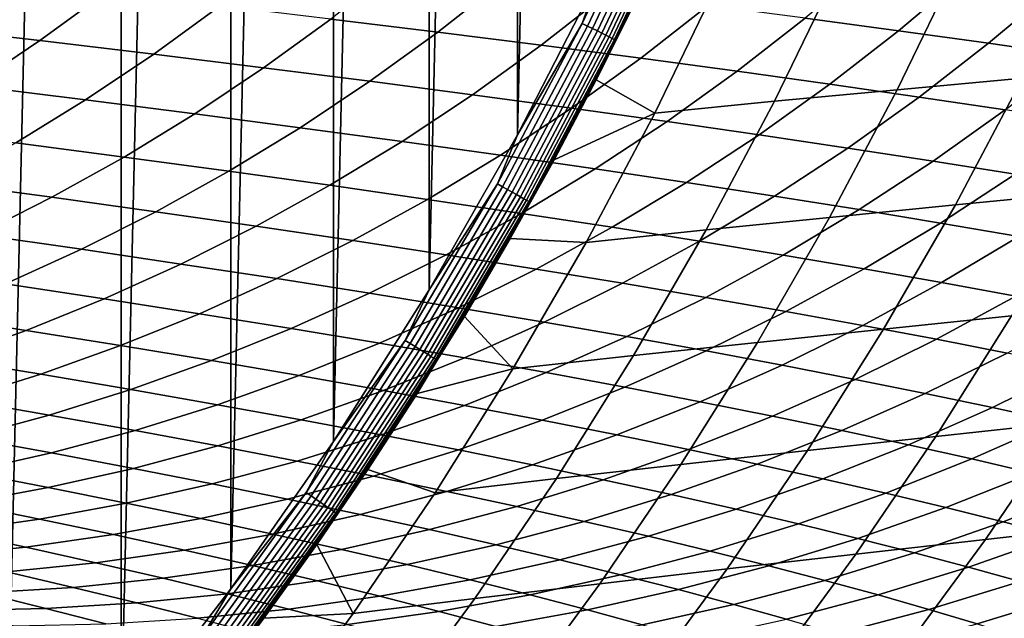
# Model space of a CAD drawing. Header units: metres. Extents: x -240 to 45, y -77 to 27.
# Tile 1026 of 1056: x 20.72 to 27.34, y -15.77 to -11.75. Entities that reach past the tile are written whole.
import ezdxf

# ---------------------------------------------------------------- set-up
doc = ezdxf.new("R2010")
doc.units = ezdxf.units.M
doc.layers.add('solid_102011X2', color=7, linetype='CONTINUOUS')

msp = doc.modelspace()

# ---------------------------------------------------------------- linework, layer by layer
at = {"layer": 'solid_102011X2'}
for points in [[(20.620756, 17.465931), (21.401747, 16.53618), (20.621334, -17.465282)], [(21.401747, 16.53618), (21.402327, -16.535473), (20.621334, -17.465282)], [(21.401747, 16.53618), (22.138073, 15.574888), (21.402327, -16.535473)], [(22.138073, 15.574888), (22.138628, -15.574142), (21.402327, -16.535473)], [(22.138073, 15.574888), (22.828348, 14.584322), (22.138628, -15.574142)], [(22.828348, 14.584322), (22.828876, -14.583531), (22.138628, -15.574142)], [(22.828348, 14.584322), (23.471294, 13.566685), (22.828876, -14.583531)], [(23.471294, 13.566685), (23.471817, -13.565813), (22.828876, -14.583531)], [(23.471294, 13.566685), (24.066109, 12.523944), (23.471817, -13.565813)], [(24.066109, 12.523944), (24.066639, -12.522955), (23.471817, -13.565813)], [(24.066109, 12.523944), (24.612154, 11.457838), (24.066639, -12.522955)], [(24.612154, 11.457838), (24.61269, -11.456711), (24.066639, -12.522955)], [(24.501062, -11.774413, 0.002684), (24.61269, -11.456711), (25.021227, -10.670626, 0.002684)], [(24.501062, -11.774413, 0.002684), (25.021227, -10.670626, 0.002684), (25.057573, -10.686752, 0.010808), (24.536631, -11.792187, 0.010808)], [(24.536631, -11.792187, 0.010808), (25.057573, -10.686752, 0.010808), (25.092583, -10.702286, 0.024224), (24.570894, -11.809307, 0.024224)], [(24.570894, -11.809307, 0.024224), (25.092583, -10.702286, 0.024224), (25.125618, -10.716944, 0.042687), (24.603226, -11.825462, 0.042687)], [(24.603226, -11.825462, 0.042687), (25.125618, -10.716944, 0.042687), (25.156073, -10.730456, 0.065859), (24.63303, -11.840355, 0.065859)], [(24.63303, -11.840355, 0.065859), (25.156073, -10.730456, 0.065859), (25.183392, -10.742577, 0.093315), (24.659765, -11.853714, 0.093315)], [(24.659765, -11.853714, 0.093315), (25.183392, -10.742577, 0.093315), (25.207071, -10.753083, 0.124553), (24.68294, -11.865294, 0.124553)], [(24.68294, -11.865294, 0.124553), (25.207071, -10.753083, 0.124553), (25.226681, -10.761784, 0.159003), (24.702131, -11.874883, 0.159003)], [(24.702131, -11.874883, 0.159003), (25.226681, -10.761784, 0.159003), (25.241861, -10.768519, 0.196032), (24.716988, -11.882306, 0.196032)], [(24.716988, -11.882306, 0.196032), (25.241861, -10.768519, 0.196032), (25.252335, -10.773166, 0.234964), (24.727238, -11.887428, 0.234964)], [(24.727238, -11.887428, 0.234964), (25.252335, -10.773166, 0.234964), (24.865822, -11.612719, 0.252374)], [(27.880899, -11.272707, 15.46327), (27.460197, -12.141676, 15.563342), (26.618252, -12.219806, 11.374092), (27.041761, -11.345237, 11.273956)], [(27.041761, -11.345237, 11.273956), (26.618252, -12.219806, 11.374092), (25.792566, -12.298138, 7.211816), (26.219011, -11.417947, 7.112144)], [(26.442186, -11.365185, 284.669647), (25.998966, -11.739674, 284.545502), (26.626722, -11.82397, 282.473877), (27.074312, -11.446793, 282.594147)], [(23.24966, -11.398996, 292.778931), (22.811329, -11.745014, 292.634735), (23.53039, -11.833287, 290.588928), (23.973583, -11.48467, 290.729095)], [(26.219011, -11.417947, 7.112144), (25.792566, -12.298138, 7.211816), (24.988361, -12.376671, 3.076061), (25.417868, -11.490833, 2.977393)], [(27.074312, -11.446793, 282.594147), (26.626722, -11.82397, 282.473877), (27.231508, -11.907897, 280.397552), (27.683386, -11.528043, 280.513916)], [(20.502367, -11.478266, 298.734467), (20.066837, -11.798689, 298.573822), (20.856924, -11.890407, 296.551208), (21.297741, -11.567492, 296.707764)], [(23.973583, -11.48467, 290.729095), (23.53039, -11.833287, 290.588928), (24.224859, -11.921221, 288.537231), (24.672825, -11.570013, 288.673401)], [(24.501062, -11.774413, 0.002684), (24.066639, -12.522955), (24.61269, -11.456711)], [(25.417868, -11.490833, 2.977393), (24.988361, -12.376671, 3.076061), (24.595448, -12.154309, 0.253055), (24.865822, -11.612719, 0.252374)], [(21.297741, -11.567492, 296.707764), (20.856924, -11.890407, 296.551208), (21.621246, -11.981809, 294.521973), (22.067253, -11.656412, 294.674438)], [(24.672825, -11.570013, 288.673401), (24.224859, -11.921221, 288.537231), (24.895161, -12.008805, 286.47998), (25.347809, -11.655018, 286.612091)], [(27.683386, -11.528043, 280.513916), (27.231508, -11.907897, 280.397552), (27.813751, -11.991445, 278.316803), (28.269833, -11.608926, 278.42926)], [(24.727238, -11.887428, 0.234964), (24.865822, -11.612719, 0.252374), (24.595448, -12.154309, 0.253055)], [(22.067253, -11.656412, 294.674438), (21.621246, -11.981809, 294.521973), (22.360226, -12.072884, 292.486359), (22.811329, -11.745014, 292.634735)], [(25.347809, -11.655018, 286.612091), (24.895161, -12.008805, 286.47998), (25.541719, -12.09603, 284.417419), (25.998966, -11.739674, 284.545502)], [(22.811329, -11.745014, 292.634735), (22.360226, -12.072884, 292.486359), (23.074282, -12.16362, 290.444672), (23.53039, -11.833287, 290.588928)], [(23.930872, -12.853152, 0.002684), (24.066639, -12.522955), (24.501062, -11.774413, 0.002684)], [(23.930872, -12.853152, 0.002684), (24.501062, -11.774413, 0.002684), (24.536631, -11.792187, 0.010808), (23.965593, -12.872531, 0.010808)], [(25.998966, -11.739674, 284.545502), (25.541719, -12.09603, 284.417419), (26.164968, -12.182885, 282.349823), (26.626722, -11.82397, 282.473877)], [(20.066837, -11.798689, 298.573822), (19.619656, -12.100897, 298.408875), (20.404316, -12.194963, 296.390442), (20.856924, -11.890407, 296.551208)], [(23.53039, -11.833287, 290.588928), (23.074282, -12.16362, 290.444672), (23.76384, -12.254008, 288.397125), (24.224859, -11.921221, 288.537231)], [(23.965593, -12.872531, 0.010808), (24.536631, -11.792187, 0.010808), (24.570894, -11.809307, 0.024224), (23.999041, -12.891197, 0.024224)], [(23.999041, -12.891197, 0.024224), (24.570894, -11.809307, 0.024224), (24.603226, -11.825462, 0.042687), (24.0306, -12.908811, 0.042687)], [(24.0306, -12.908811, 0.042687), (24.603226, -11.825462, 0.042687), (24.63303, -11.840355, 0.065859), (24.059694, -12.925048, 0.065859)], [(24.059694, -12.925048, 0.065859), (24.63303, -11.840355, 0.065859), (24.659765, -11.853714, 0.093315), (24.085791, -12.939612, 0.093315)], [(26.626722, -11.82397, 282.473877), (26.164968, -12.182885, 282.349823), (26.765331, -12.26936, 280.277527), (27.231508, -11.907897, 280.397552)], [(20.856924, -11.890407, 296.551208), (20.404316, -12.194963, 296.390442), (21.163309, -12.288706, 294.365417), (21.621246, -11.981809, 294.521973)], [(24.085791, -12.939612, 0.093315), (24.659765, -11.853714, 0.093315), (24.68294, -11.865294, 0.124553), (24.108414, -12.952238, 0.124553)], [(24.108414, -12.952238, 0.124553), (24.68294, -11.865294, 0.124553), (24.702131, -11.874883, 0.159003), (24.127148, -12.962693, 0.159003)], [(24.127148, -12.962693, 0.159003), (24.702131, -11.874883, 0.159003), (24.716988, -11.882306, 0.196032), (24.141649, -12.970787, 0.196032)], [(24.141649, -12.970787, 0.196032), (24.716988, -11.882306, 0.196032), (24.727238, -11.887428, 0.234964), (24.151653, -12.976371, 0.234964)], [(24.151653, -12.976371, 0.234964), (24.727238, -11.887428, 0.234964), (24.31274, -12.690196, 0.25375)], [(24.727238, -11.887428, 0.234964), (24.595448, -12.154309, 0.253055), (24.31274, -12.690196, 0.25375)], [(27.231508, -11.907897, 280.397552), (26.765331, -12.26936, 280.277527), (27.343241, -12.355442, 278.200806), (27.813751, -11.991445, 278.316803)], [(24.224859, -11.921221, 288.537231), (23.76384, -12.254008, 288.397125), (24.429319, -12.344038, 286.344025), (24.895161, -12.008805, 286.47998)], [(21.621246, -11.981809, 294.521973), (21.163309, -12.288706, 294.365417), (21.897053, -12.382113, 292.334045), (22.360226, -12.072884, 292.486359)], [(24.895161, -12.008805, 286.47998), (24.429319, -12.344038, 286.344025), (25.07115, -12.433697, 284.285614), (25.541719, -12.09603, 284.417419)], [(22.360226, -12.072884, 292.486359), (21.897053, -12.382113, 292.334045), (22.605972, -12.475174, 290.29657), (23.074282, -12.16362, 290.444672)], [(25.541719, -12.09603, 284.417419), (25.07115, -12.433697, 284.285614), (25.689758, -12.522976, 282.222168), (26.164968, -12.182885, 282.349823)], [(28.313074, -12.063754, 19.780106), (27.864431, -12.910691, 19.886885), (27.008692, -12.994091, 15.670742), (27.460197, -12.141676, 15.563342)], [(23.074282, -12.16362, 290.444672), (22.605972, -12.475174, 290.29657), (23.290485, -12.567877, 288.253296), (23.76384, -12.254008, 288.397125)], [(24.988361, -12.376671, 3.076061), (24.31274, -12.690196, 0.25375), (24.595448, -12.154309, 0.253055)], [(27.460197, -12.141676, 15.563342), (27.008692, -12.994091, 15.670742), (26.163744, -13.077721, 11.481558), (26.618252, -12.219806, 11.374092)], [(20.404316, -12.194963, 296.390442), (19.940615, -12.480684, 296.225739), (20.694145, -12.576623, 294.205017), (21.163309, -12.288706, 294.365417)], [(26.618252, -12.219806, 11.374092), (26.163744, -13.077721, 11.481558), (25.334919, -13.161577, 7.31878), (25.792566, -12.298138, 7.211816)], [(26.164968, -12.182885, 282.349823), (25.689758, -12.522976, 282.222168), (26.285572, -12.611863, 280.154022), (26.765331, -12.26936, 280.277527)], [(21.163309, -12.288706, 294.365417), (20.694145, -12.576623, 294.205017), (21.422529, -12.672218, 292.177948), (21.897053, -12.382113, 292.334045)], [(23.76384, -12.254008, 288.397125), (23.290485, -12.567877, 288.253296), (23.951017, -12.660212, 286.204437), (24.429319, -12.344038, 286.344025)], [(25.792566, -12.298138, 7.211816), (25.334919, -13.161577, 7.31878), (24.527435, -13.245659, 3.181947), (24.988361, -12.376671, 3.076061)], [(26.765331, -12.26936, 280.277527), (26.285572, -12.611863, 280.154022), (26.859018, -12.700349, 278.081421), (27.343241, -12.355442, 278.200806)], [(24.429319, -12.344038, 286.344025), (23.951017, -12.660212, 286.204437), (24.587994, -12.752167, 284.150269), (25.07115, -12.433697, 284.285614)], [(27.343241, -12.355442, 278.200806), (26.859018, -12.700349, 278.081421), (27.410522, -12.788421, 276.004669), (27.89912, -12.441123, 276.119934)], [(21.897053, -12.382113, 292.334045), (21.422529, -12.672218, 292.177948), (22.126183, -12.767459, 290.144836), (22.605972, -12.475174, 290.29657)], [(24.988361, -12.376671, 3.076061), (24.527435, -13.245659, 3.181947), (24.017792, -13.220136, 0.254463), (24.31274, -12.690196, 0.25375)], [(25.07115, -12.433697, 284.285614), (24.587994, -12.752167, 284.150269), (25.201838, -12.843732, 282.091125), (25.689758, -12.522976, 282.222168)], [(22.605972, -12.475174, 290.29657), (22.126183, -12.767459, 290.144836), (22.805531, -12.862333, 288.105896), (23.290485, -12.567877, 288.253296)], [(23.290485, -12.567877, 288.253296), (22.805531, -12.862333, 288.105896), (23.460993, -12.956831, 286.061401), (23.951017, -12.660212, 286.204437)], [(23.930872, -12.853152, 0.002684), (23.471817, -13.565813), (24.066639, -12.522955)], [(25.689758, -12.522976, 282.222168), (25.201838, -12.843732, 282.091125), (25.792978, -12.934896, 280.027222), (26.285572, -12.611863, 280.154022)], [(20.694145, -12.576623, 294.205017), (20.214476, -12.845108, 294.041046), (20.937378, -12.942743, 292.018402), (21.422529, -12.672218, 292.177948)], [(26.285572, -12.611863, 280.154022), (25.792978, -12.934896, 280.027222), (26.361843, -13.025646, 277.958862), (26.859018, -12.700349, 278.081421)], [(21.422529, -12.672218, 292.177948), (20.937378, -12.942743, 292.018402), (21.635651, -13.040016, 289.989716), (22.126183, -12.767459, 290.144836)], [(23.951017, -12.660212, 286.204437), (23.460993, -12.956831, 286.061401), (24.092993, -13.050941, 284.011627), (24.587994, -12.752167, 284.150269)], [(24.151653, -12.976371, 0.234964), (24.31274, -12.690196, 0.25375), (24.017792, -13.220136, 0.254463)], [(26.859018, -12.700349, 278.081421), (26.361843, -13.025646, 277.958862), (26.908855, -13.115974, 275.886322), (27.410522, -12.788421, 276.004669)], [(22.126183, -12.767459, 290.144836), (21.635651, -13.040016, 289.989716), (22.309715, -13.136916, 287.955231), (22.805531, -12.862333, 288.105896)], [(24.587994, -12.752167, 284.150269), (24.092993, -13.050941, 284.011627), (24.701958, -13.14465, 281.956848), (25.201838, -12.843732, 282.091125)], [(27.410522, -12.788421, 276.004669), (26.908855, -13.115974, 275.886322), (27.434443, -13.205868, 273.809906), (27.940514, -12.87607, 273.924011)], [(20.214476, -12.845108, 294.041046), (19.725046, -13.09376, 293.873718), (20.442354, -13.193285, 291.855621), (20.937378, -12.942743, 292.018402)], [(22.805531, -12.862333, 288.105896), (22.309715, -13.136916, 287.955231), (22.959993, -13.233431, 285.915192), (23.460993, -12.956831, 286.061401)], [(23.312016, -13.904617, 0.002684), (23.471817, -13.565813), (23.930872, -12.853152, 0.002684)], [(23.312016, -13.904617, 0.002684), (23.930872, -12.853152, 0.002684), (23.965593, -12.872531, 0.010808), (23.345818, -13.925557, 0.010808)], [(23.345818, -13.925557, 0.010808), (23.965593, -12.872531, 0.010808), (23.999041, -12.891197, 0.024224), (23.378376, -13.945727, 0.024224)], [(23.378376, -13.945727, 0.024224), (23.999041, -12.891197, 0.024224), (24.0306, -12.908811, 0.042687), (23.4091, -13.964761, 0.042687)], [(25.201838, -12.843732, 282.091125), (24.701958, -13.14465, 281.956848), (25.288313, -13.237948, 279.897308), (25.792978, -12.934896, 280.027222)], [(20.937378, -12.942743, 292.018402), (20.442354, -13.193285, 291.855621), (21.135136, -13.292441, 289.831451), (21.635651, -13.040016, 289.989716)], [(23.460993, -12.956831, 286.061401), (22.959993, -13.233431, 285.915192), (23.586908, -13.329548, 283.869873), (24.092993, -13.050941, 284.011627)], [(23.4091, -13.964761, 0.042687), (24.0306, -12.908811, 0.042687), (24.059694, -12.925048, 0.065859), (23.437422, -13.982306, 0.065859)], [(23.437422, -13.982306, 0.065859), (24.059694, -12.925048, 0.065859), (24.085791, -12.939612, 0.093315), (23.462828, -13.998046, 0.093315)], [(23.462828, -13.998046, 0.093315), (24.085791, -12.939612, 0.093315), (24.108414, -12.952238, 0.124553), (23.48485, -14.011689, 0.124553)], [(23.48485, -14.011689, 0.124553), (24.108414, -12.952238, 0.124553), (24.127148, -12.962693, 0.159003), (23.503088, -14.022986, 0.159003)], [(23.503088, -14.022986, 0.159003), (24.127148, -12.962693, 0.159003), (24.141649, -12.970787, 0.196032), (23.517206, -14.031733, 0.196032)], [(25.792978, -12.934896, 280.027222), (25.288313, -13.237948, 279.897308), (25.852482, -13.330826, 277.833282), (26.361843, -13.025646, 277.958862)], [(27.864431, -12.910691, 19.886885), (27.385738, -13.739985, 20.000814), (26.526951, -13.828751, 15.785335), (27.008692, -12.994091, 15.670742)], [(23.517206, -14.031733, 0.196032), (24.141649, -12.970787, 0.196032), (24.151653, -12.976371, 0.234964), (23.526945, -14.037766, 0.234964)], [(23.526945, -14.037766, 0.234964), (24.151653, -12.976371, 0.234964), (23.710682, -13.743896, 0.255217)], [(24.151653, -12.976371, 0.234964), (24.017792, -13.220136, 0.254463), (23.710682, -13.743896, 0.255217)], [(27.008692, -12.994091, 15.670742), (26.526951, -13.828751, 15.785335), (25.678804, -13.917768, 11.596218), (26.163744, -13.077721, 11.481558)], [(26.361843, -13.025646, 277.958862), (25.852482, -13.330826, 277.833282), (26.394892, -13.423268, 275.765076), (26.908855, -13.115974, 275.886322)], [(21.635651, -13.040016, 289.989716), (21.135136, -13.292441, 289.831451), (21.803812, -13.391216, 287.801514), (22.309715, -13.136916, 287.955231)], [(24.092993, -13.050941, 284.011627), (23.586908, -13.329548, 283.869873), (24.190884, -13.425258, 281.81955), (24.701958, -13.14465, 281.956848)], [(26.163744, -13.077721, 11.481558), (25.678804, -13.917768, 11.596218), (24.84663, -14.007039, 7.432906), (25.334919, -13.161577, 7.31878)], [(22.309715, -13.136916, 287.955231), (21.803812, -13.391216, 287.801514), (22.448801, -13.489598, 285.766022), (22.959993, -13.233431, 285.915192)], [(25.334919, -13.161577, 7.31878), (24.84663, -14.007039, 7.432906), (24.035652, -14.096562, 3.294923), (24.527435, -13.245659, 3.181947)], [(24.701958, -13.14465, 281.956848), (24.190884, -13.425258, 281.81955), (24.772345, -13.520548, 279.764465), (25.288313, -13.237948, 279.897308)], [(26.908855, -13.115974, 275.886322), (26.394892, -13.423268, 275.765076), (26.915966, -13.515267, 273.692963), (27.434443, -13.205868, 273.809906)], [(20.442354, -13.193285, 291.855621), (19.938221, -13.423447, 291.689819), (20.62541, -13.524333, 289.670288), (21.135136, -13.292441, 289.831451)], [(22.959993, -13.233431, 285.915192), (22.448801, -13.489598, 285.766022), (23.070526, -13.587576, 283.725281), (23.586908, -13.329548, 283.869873)], [(24.035652, -14.096562, 3.294923), (23.710682, -13.743896, 0.255217), (24.017792, -13.220136, 0.254463), (24.527435, -13.245659, 3.181947)], [(27.434443, -13.205868, 273.809906), (26.915966, -13.515267, 273.692963), (27.416132, -13.606811, 271.617188), (27.93903, -13.295316, 271.729858)], [(21.135136, -13.292441, 289.831451), (20.62541, -13.524333, 289.670288), (21.288599, -13.62483, 287.644958), (21.803812, -13.391216, 287.801514)], [(25.288313, -13.237948, 279.897308), (24.772345, -13.520548, 279.764465), (25.331715, -13.615406, 277.704895), (25.852482, -13.330826, 277.833282)], [(23.586908, -13.329548, 283.869873), (23.070526, -13.587576, 283.725281), (23.669413, -13.685138, 281.679474), (24.190884, -13.425258, 281.81955)], [(25.852482, -13.330826, 277.833282), (25.331715, -13.615406, 277.704895), (25.869419, -13.709823, 275.641144), (26.394892, -13.423268, 275.765076)], [(21.803812, -13.391216, 287.801514), (21.288599, -13.62483, 287.644958), (21.928202, -13.724928, 285.614136), (22.448801, -13.489598, 285.766022)], [(24.190884, -13.425258, 281.81955), (23.669413, -13.685138, 281.679474), (24.24588, -13.782271, 279.628967), (24.772345, -13.520548, 279.764465)], [(26.394892, -13.423268, 275.765076), (25.869419, -13.709823, 275.641144), (26.385881, -13.803784, 273.573425), (26.915966, -13.515267, 273.692963)], [(22.448801, -13.489598, 285.766022), (21.928202, -13.724928, 285.614136), (22.544643, -13.824615, 283.578003), (23.070526, -13.587576, 283.725281)], [(20.62541, -13.524333, 289.670288), (20.107258, -13.735326, 289.50647), (20.764868, -13.837391, 287.48584), (21.288599, -13.62483, 287.644958)], [(24.772345, -13.520548, 279.764465), (24.24588, -13.782271, 279.628967), (24.800354, -13.878965, 277.573914), (25.331715, -13.615406, 277.704895)], [(26.915966, -13.515267, 273.692963), (26.385881, -13.803784, 273.573425), (26.881525, -13.897281, 271.502045), (27.416132, -13.606811, 271.617188)], [(21.288599, -13.62483, 287.644958), (20.764868, -13.837391, 287.48584), (21.398996, -13.939051, 285.459717), (21.928202, -13.724928, 285.614136)], [(23.070526, -13.587576, 283.725281), (22.544643, -13.824615, 283.578003), (23.138344, -13.923878, 281.536865), (23.669413, -13.685138, 281.679474)], [(23.312016, -13.904617, 0.002684), (22.828876, -14.583531), (23.471817, -13.565813)], [(25.331715, -13.615406, 277.704895), (24.800354, -13.878965, 277.573914), (25.333256, -13.975208, 275.514679), (25.869419, -13.709823, 275.641144)], [(27.416132, -13.606811, 271.617188), (26.881525, -13.897281, 271.502045), (27.356775, -13.9903, 269.427246), (27.895813, -13.697886, 269.538055)], [(23.669413, -13.685138, 281.679474), (23.138344, -13.923878, 281.536865), (23.709728, -14.022705, 279.490967), (24.24588, -13.782271, 279.628967)], [(28.249836, -13.651475, 24.243217), (27.744751, -14.456723, 24.362839), (26.877573, -14.550447, 20.121759), (27.385738, -13.739985, 20.000814)], [(20.107258, -13.735326, 289.50647), (19.581488, -13.925112, 289.34021), (20.233435, -14.028587, 287.324371), (20.764868, -13.837391, 287.48584)], [(21.928202, -13.724928, 285.614136), (21.398996, -13.939051, 285.459717), (22.010065, -14.040292, 283.428314), (22.544643, -13.824615, 283.578003)], [(23.526945, -14.037766, 0.234964), (23.710682, -13.743896, 0.255217), (24.035652, -14.096562, 3.294923), (23.391508, -14.261185, 0.25598)], [(25.869419, -13.709823, 275.641144), (25.333256, -13.975208, 275.514679), (25.845011, -14.070989, 273.451447), (26.385881, -13.803784, 273.573425)], [(27.385738, -13.739985, 20.000814), (26.877573, -14.550447, 20.121759), (26.015543, -14.644451, 15.906983), (26.526951, -13.828751, 15.785335)], [(22.544643, -13.824615, 283.578003), (22.010065, -14.040292, 283.428314), (22.598497, -14.141103, 281.391876), (23.138344, -13.923878, 281.536865)], [(24.24588, -13.782271, 279.628967), (23.709728, -14.022705, 279.490967), (24.259214, -14.121086, 277.440552), (24.800354, -13.878965, 277.573914)], [(26.526951, -13.828751, 15.785335), (26.015543, -14.644451, 15.906983), (25.164, -14.738733, 11.717941), (25.678804, -13.917768, 11.596218)], [(26.385881, -13.803784, 273.573425), (25.845011, -14.070989, 273.451447), (26.33604, -14.166294, 271.384521), (26.881525, -13.897281, 271.502045)], [(20.764868, -13.837391, 287.48584), (20.233435, -14.028587, 287.324371), (20.862009, -14.13165, 285.303009), (21.398996, -13.939051, 285.459717)], [(24.800354, -13.878965, 277.573914), (24.259214, -14.121086, 277.440552), (24.787228, -14.219007, 275.385895), (25.333256, -13.975208, 275.514679)], [(21.398996, -13.939051, 285.459717), (20.862009, -14.13165, 285.303009), (21.467628, -14.23429, 283.276398), (22.010065, -14.040292, 283.428314)], [(23.138344, -13.923878, 281.536865), (22.598497, -14.141103, 281.391876), (23.164713, -14.241471, 279.350677), (23.709728, -14.022705, 279.490967)], [(22.645861, -14.926596, 0.002684), (22.828876, -14.583531), (23.312016, -13.904617, 0.002684)], [(22.645861, -14.926596, 0.002684), (23.312016, -13.904617, 0.002684), (23.345818, -13.925557, 0.010808), (22.678671, -14.949055, 0.010808)], [(22.678671, -14.949055, 0.010808), (23.345818, -13.925557, 0.010808), (23.378376, -13.945727, 0.024224), (22.710276, -14.970688, 0.024224)], [(22.710276, -14.970688, 0.024224), (23.378376, -13.945727, 0.024224), (23.4091, -13.964761, 0.042687), (22.740097, -14.9911, 0.042687)], [(25.678804, -13.917768, 11.596218), (25.164, -14.738733, 11.717941), (24.328266, -14.833297, 7.554062), (24.84663, -14.007039, 7.432906)], [(26.881525, -13.897281, 271.502045), (26.33604, -14.166294, 271.384521), (26.80677, -14.261114, 269.314178), (27.356775, -13.9903, 269.427246)], [(22.740097, -14.9911, 0.042687), (23.4091, -13.964761, 0.042687), (23.437422, -13.982306, 0.065859), (22.76759, -15.009919, 0.065859)], [(22.76759, -15.009919, 0.065859), (23.437422, -13.982306, 0.065859), (23.462828, -13.998046, 0.093315), (22.792252, -15.026799, 0.093315)], [(22.792252, -15.026799, 0.093315), (23.462828, -13.998046, 0.093315), (23.48485, -14.011689, 0.124553), (22.813627, -15.041431, 0.124553)], [(22.813627, -15.041431, 0.124553), (23.48485, -14.011689, 0.124553), (23.503088, -14.022986, 0.159003), (22.831331, -15.053549, 0.159003)], [(22.831331, -15.053549, 0.159003), (23.503088, -14.022986, 0.159003), (23.517206, -14.031733, 0.196032), (22.845034, -15.062929, 0.196032)], [(23.709728, -14.022705, 279.490967), (23.164713, -14.241471, 279.350677), (23.709131, -14.341386, 277.304962), (24.259214, -14.121086, 277.440552)], [(24.84663, -14.007039, 7.432906), (24.328266, -14.833297, 7.554062), (23.513571, -14.928142, 3.414859), (24.035652, -14.096562, 3.294923)], [(25.333256, -13.975208, 275.514679), (24.787228, -14.219007, 275.385895), (25.294189, -14.316458, 273.32724), (25.845011, -14.070989, 273.451447)], [(27.356775, -13.9903, 269.427246), (26.80677, -14.261114, 269.314178), (27.257627, -14.355435, 267.240631), (27.812061, -14.082831, 267.349304)], [(20.233435, -14.028587, 287.324371), (19.695118, -14.198111, 287.160828), (20.318066, -14.302419, 285.144318), (20.862009, -14.13165, 285.303009)], [(22.010065, -14.040292, 283.428314), (21.467628, -14.23429, 283.276398), (22.050713, -14.336493, 281.244751), (22.598497, -14.141103, 281.391876)], [(22.845034, -15.062929, 0.196032), (23.517206, -14.031733, 0.196032), (23.526945, -14.037766, 0.234964), (22.854488, -15.0694, 0.234964)], [(22.854488, -15.0694, 0.234964), (23.526945, -14.037766, 0.234964), (23.060349, -14.77177, 0.256799)], [(23.526945, -14.037766, 0.234964), (23.391508, -14.261185, 0.25598), (23.060349, -14.77177, 0.256799)], [(25.845011, -14.070989, 273.451447), (25.294189, -14.316458, 273.32724), (25.780521, -14.413425, 271.264893), (26.33604, -14.166294, 271.384521)], [(27.812061, -14.082831, 267.349304), (27.257627, -14.355435, 267.240631), (27.689045, -14.449246, 265.164154), (28.247822, -14.174863, 265.268463)], [(20.862009, -14.13165, 285.303009), (20.318066, -14.302419, 285.144318), (20.918163, -14.406298, 283.122559), (21.467628, -14.23429, 283.276398)], [(22.598497, -14.141103, 281.391876), (22.050713, -14.336493, 281.244751), (22.611683, -14.438248, 279.208344), (23.164713, -14.241471, 279.350677)], [(24.035652, -14.096562, 3.294923), (23.513571, -14.928142, 3.414859), (23.060349, -14.77177, 0.256799), (23.391508, -14.261185, 0.25598)], [(24.259214, -14.121086, 277.440552), (23.709131, -14.341386, 277.304962), (24.232174, -14.440834, 275.255005), (24.787228, -14.219007, 275.385895)], [(24.787228, -14.219007, 275.385895), (24.232174, -14.440834, 275.255005), (24.734264, -14.539804, 273.201019), (25.294189, -14.316458, 273.32724)], [(26.33604, -14.166294, 271.384521), (25.780521, -14.413425, 271.264893), (26.246647, -14.509897, 269.199036), (26.80677, -14.261114, 269.314178)], [(21.467628, -14.23429, 283.276398), (20.918163, -14.406298, 283.122559), (21.495832, -14.509735, 281.095734), (22.050713, -14.336493, 281.244751)], [(23.164713, -14.241471, 279.350677), (22.611683, -14.438248, 279.208344), (23.150959, -14.539542, 277.167389), (23.709131, -14.341386, 277.304962)], [(26.80677, -14.261114, 269.314178), (26.246647, -14.509897, 269.199036), (26.692991, -14.605864, 267.129974), (27.257627, -14.355435, 267.240631)], [(20.318066, -14.302419, 285.144318), (19.768002, -14.451085, 284.983826), (20.362516, -14.556043, 282.96698), (20.918163, -14.406298, 283.122559)], [(22.050713, -14.336493, 281.244751), (21.495832, -14.509735, 281.095734), (22.051491, -14.612719, 279.064178), (22.611683, -14.438248, 279.208344)], [(23.709131, -14.341386, 277.304962), (23.150959, -14.539542, 277.167389), (23.668961, -14.640364, 275.122162), (24.232174, -14.440834, 275.255005)], [(25.294189, -14.316458, 273.32724), (24.734264, -14.539804, 273.201019), (25.21582, -14.638284, 271.14325), (25.780521, -14.413425, 271.264893)], [(27.257627, -14.355435, 267.240631), (26.692991, -14.605864, 267.129974), (27.119987, -14.701311, 265.057922), (27.689045, -14.449246, 265.164154)], [(20.918163, -14.406298, 283.122559), (20.362516, -14.556043, 282.96698), (20.93471, -14.660555, 280.945068), (21.495832, -14.509735, 281.095734)], [(25.780521, -14.413425, 271.264893), (25.21582, -14.638284, 271.14325), (25.677263, -14.73626, 269.082001), (26.246647, -14.509897, 269.199036)], [(28.611593, -14.363276, 28.630688), (28.080963, -15.143641, 28.755054), (27.21102, -15.242139, 24.489246), (27.744751, -14.456723, 24.362839)], [(22.611683, -14.438248, 279.208344), (22.051491, -14.612719, 279.064178), (22.585556, -14.715237, 277.028046), (23.150959, -14.539542, 277.167389)], [(24.232174, -14.440834, 275.255005), (23.668961, -14.640364, 275.122162), (24.166105, -14.740701, 273.072906), (24.734264, -14.539804, 273.201019)], [(27.744751, -14.456723, 24.362839), (27.21102, -15.242139, 24.489246), (26.340574, -15.340939, 20.249567), (26.877573, -14.550447, 20.121759)], [(27.689045, -14.449246, 265.164154), (27.119987, -14.701311, 265.057922), (27.528067, -14.796228, 262.983124), (28.101458, -14.542538, 263.084961)], [(20.362516, -14.556043, 282.96698), (19.801552, -14.683312, 282.809906), (20.368216, -14.788737, 280.792969), (20.93471, -14.660555, 280.945068)], [(21.495832, -14.509735, 281.095734), (20.93471, -14.660555, 280.945068), (21.484997, -14.764608, 278.918396), (22.051491, -14.612719, 279.064178)], [(23.150959, -14.539542, 277.167389), (22.585556, -14.715237, 277.028046), (23.09845, -14.817276, 274.98764), (23.668961, -14.640364, 275.122162)], [(24.734264, -14.539804, 273.201019), (24.166105, -14.740701, 273.072906), (24.642817, -14.84054, 271.019836), (25.21582, -14.638284, 271.14325)], [(26.877573, -14.550447, 20.121759), (26.340574, -15.340939, 20.249567), (25.475111, -15.440042, 16.035538), (26.015543, -14.644451, 15.906983)], [(26.246647, -14.509897, 269.199036), (25.677263, -14.73626, 269.082001), (26.119022, -14.833723, 267.017487), (26.692991, -14.605864, 267.129974)], [(22.051491, -14.612719, 279.064178), (21.484997, -14.764608, 278.918396), (22.013794, -14.868191, 276.887146), (22.585556, -14.715237, 277.028046)], [(22.645861, -14.926596, 0.002684), (22.138628, -15.574142), (22.828876, -14.583531)], [(26.692991, -14.605864, 267.129974), (26.119022, -14.833723, 267.017487), (26.541523, -14.930658, 264.949951), (27.119987, -14.701311, 265.057922)], [(20.93471, -14.660555, 280.945068), (20.368216, -14.788737, 280.792969), (20.913078, -14.8937, 278.77121), (21.484997, -14.764608, 278.918396)], [(23.668961, -14.640364, 275.122162), (23.09845, -14.817276, 274.98764), (23.590588, -14.918824, 272.943146), (24.166105, -14.740701, 273.072906)], [(26.015543, -14.644451, 15.906983), (25.475111, -15.440042, 16.035538), (24.619967, -15.539454, 11.846575), (25.164, -14.738733, 11.717941)], [(25.21582, -14.638284, 271.14325), (24.642817, -14.84054, 271.019836), (25.09951, -14.93987, 268.963257), (25.677263, -14.73626, 269.082001)], [(22.585556, -14.715237, 277.028046), (22.013794, -14.868191, 276.887146), (22.521521, -14.97129, 274.851593), (23.09845, -14.817276, 274.98764)], [(24.166105, -14.740701, 273.072906), (23.590588, -14.918824, 272.943146), (24.062389, -15.019869, 270.894836), (24.642817, -14.84054, 271.019836)], [(25.164, -14.738733, 11.717941), (24.619967, -15.539454, 11.846575), (23.780464, -15.639178, 7.682098), (24.328266, -14.833297, 7.554062)], [(25.677263, -14.73626, 269.082001), (25.09951, -14.93987, 268.963257), (25.536615, -15.038678, 266.903351), (26.119022, -14.833723, 267.017487)], [(27.119987, -14.701311, 265.057922), (26.541523, -14.930658, 264.949951), (26.945198, -15.027056, 262.879608), (27.528067, -14.796228, 262.983124)], [(20.368216, -14.788737, 280.792969), (19.797224, -14.894072, 280.639648), (20.336622, -14.999781, 278.622864), (20.913078, -14.8937, 278.77121)], [(21.484997, -14.764608, 278.918396), (20.913078, -14.8937, 278.77121), (21.43656, -14.998187, 276.744904), (22.013794, -14.868191, 276.887146)], [(23.09845, -14.817276, 274.98764), (22.521521, -14.97129, 274.851593), (23.008596, -15.073893, 272.811951), (23.590588, -14.918824, 272.943146)], [(22.961832, -15.739217, 3.541608), (22.717308, -15.27536, 0.257627), (23.060349, -14.77177, 0.256799), (23.513571, -14.928142, 3.414859)], [(22.854488, -15.0694, 0.234964), (23.060349, -14.77177, 0.256799), (22.717308, -15.27536, 0.257627)], [(27.528067, -14.796228, 262.983124), (26.945198, -15.027056, 262.879608), (27.330475, -15.122902, 260.806732), (27.91766, -14.890603, 260.905853)], [(22.013794, -14.868191, 276.887146), (21.43656, -14.998187, 276.744904), (21.939072, -15.102186, 274.714233), (22.521521, -14.97129, 274.851593)], [(24.328266, -14.833297, 7.554062), (23.780464, -15.639178, 7.682098), (22.961832, -15.739217, 3.541608), (23.513571, -14.928142, 3.414859)], [(24.642817, -14.84054, 271.019836), (24.062389, -15.019869, 270.894836), (24.514275, -15.120398, 268.842957), (25.09951, -14.93987, 268.963257)], [(26.119022, -14.833723, 267.017487), (25.536615, -15.038678, 266.903351), (25.954557, -15.136951, 264.840363), (26.541523, -14.930658, 264.949951)], [(20.913078, -14.8937, 278.77121), (20.336622, -14.999781, 278.622864), (20.854742, -15.105011, 276.601532), (21.43656, -14.998187, 276.744904)], [(21.933954, -15.91709, 0.002684), (22.138628, -15.574142), (22.645861, -14.926596, 0.002684)], [(21.933954, -15.91709, 0.002684), (22.645861, -14.926596, 0.002684), (22.678671, -14.949055, 0.010808), (21.965706, -15.94102, 0.010808)], [(21.965706, -15.94102, 0.010808), (22.678671, -14.949055, 0.010808), (22.710276, -14.970688, 0.024224), (21.996292, -15.96407, 0.024224)], [(23.590588, -14.918824, 272.943146), (23.008596, -15.073893, 272.811951), (23.475435, -15.175987, 270.768433), (24.062389, -15.019869, 270.894836)], [(25.09951, -14.93987, 268.963257), (24.514275, -15.120398, 268.842957), (24.946665, -15.220399, 266.78772), (25.536615, -15.038678, 266.903351)], [(26.541523, -14.930658, 264.949951), (25.954557, -15.136951, 264.840363), (26.353762, -15.23468, 262.774567), (26.945198, -15.027056, 262.879608)], [(27.91766, -14.890603, 260.905853), (27.330475, -15.122902, 260.806732), (27.697783, -15.218184, 258.731537), (28.289198, -14.984424, 258.826294)], [(20.336622, -14.999781, 278.622864), (19.756516, -15.082683, 278.473602), (20.269241, -15.188494, 276.457245), (20.854742, -15.105011, 276.601532)], [(21.43656, -14.998187, 276.744904), (20.854742, -15.105011, 276.601532), (21.351999, -15.20975, 274.575836), (21.939072, -15.102186, 274.714233)], [(22.521521, -14.97129, 274.851593), (21.939072, -15.102186, 274.714233), (22.421034, -15.205686, 272.679474), (23.008596, -15.073893, 272.811951)], [(21.996292, -15.96407, 0.024224), (22.710276, -14.970688, 0.024224), (22.740097, -14.9911, 0.042687), (22.025152, -15.98582, 0.042687)], [(22.025152, -15.98582, 0.042687), (22.740097, -14.9911, 0.042687), (22.76759, -15.009919, 0.065859), (22.05176, -16.005871, 0.065859)], [(22.05176, -16.005871, 0.065859), (22.76759, -15.009919, 0.065859), (22.792252, -15.026799, 0.093315), (22.075624, -16.023857, 0.093315)], [(24.062389, -15.019869, 270.894836), (23.475435, -15.175987, 270.768433), (23.922455, -15.27756, 268.721344), (24.514275, -15.120398, 268.842957)], [(22.075624, -16.023857, 0.093315), (22.792252, -15.026799, 0.093315), (22.813627, -15.041431, 0.124553), (22.096312, -16.039448, 0.124553)], [(22.096312, -16.039448, 0.124553), (22.813627, -15.041431, 0.124553), (22.831331, -15.053549, 0.159003), (22.113443, -16.052359, 0.159003)], [(22.113443, -16.052359, 0.159003), (22.831331, -15.053549, 0.159003), (22.845034, -15.062929, 0.196032), (22.126705, -16.062353, 0.196032)], [(22.126705, -16.062353, 0.196032), (22.845034, -15.062929, 0.196032), (22.854488, -15.0694, 0.234964), (22.135855, -16.069248, 0.234964)], [(22.135855, -16.069248, 0.234964), (22.854488, -15.0694, 0.234964), (22.362522, -15.771722, 0.258512)], [(22.854488, -15.0694, 0.234964), (22.717308, -15.27536, 0.257627), (22.362522, -15.771722, 0.258512)], [(23.008596, -15.073893, 272.811951), (22.421034, -15.205686, 272.679474), (22.882862, -15.308671, 270.640839), (23.475435, -15.175987, 270.768433)], [(25.536615, -15.038678, 266.903351), (24.946665, -15.220399, 266.78772), (25.359987, -15.31986, 264.729401), (25.954557, -15.136951, 264.840363)], [(26.945198, -15.027056, 262.879608), (26.353762, -15.23468, 262.774567), (26.734657, -15.331849, 260.706146), (27.330475, -15.122902, 260.806732)], [(20.854742, -15.105011, 276.601532), (20.269241, -15.188494, 276.457245), (20.761209, -15.293811, 274.436523), (21.351999, -15.20975, 274.575836)], [(21.939072, -15.102186, 274.714233), (21.351999, -15.20975, 274.575836), (21.82881, -15.313986, 272.54599), (22.421034, -15.205686, 272.679474)], [(24.514275, -15.120398, 268.842957), (23.922455, -15.27756, 268.721344), (24.350079, -15.3786, 266.670837), (24.946665, -15.220399, 266.78772)], [(25.954557, -15.136951, 264.840363), (25.359987, -15.31986, 264.729401), (25.754663, -15.418768, 262.668152), (26.353762, -15.23468, 262.774567)], [(28.080963, -15.143641, 28.755054), (27.522615, -15.903273, 28.885918), (26.649399, -16.006678, 24.622259), (27.21102, -15.242139, 24.489246)], [(27.330475, -15.122902, 260.806732), (26.734657, -15.331849, 260.706146), (27.097672, -15.428449, 258.635376), (27.697783, -15.218184, 258.731537)], [(20.269241, -15.188494, 276.457245), (19.680962, -15.248522, 276.312317), (20.167616, -15.354255, 274.29657), (20.761209, -15.293811, 274.436523)], [(21.351999, -15.20975, 274.575836), (20.761209, -15.293811, 274.436523), (21.232836, -15.398622, 272.411652), (21.82881, -15.313986, 272.54599)], [(22.421034, -15.205686, 272.679474), (21.82881, -15.313986, 272.54599), (22.285587, -15.417705, 270.512238), (22.882862, -15.308671, 270.640839)], [(23.475435, -15.175987, 270.768433), (22.882862, -15.308671, 270.640839), (23.324972, -15.411132, 268.598541), (23.922455, -15.27756, 268.721344)], [(27.697783, -15.218184, 258.731537), (27.097672, -15.428449, 258.635376), (27.443232, -15.524465, 256.562469), (28.04755, -15.312893, 256.654266)], [(22.961832, -15.739217, 3.541608), (22.362522, -15.771722, 0.258512), (22.717308, -15.27536, 0.257627)], [(23.922455, -15.27756, 268.721344), (23.324972, -15.411132, 268.598541), (23.747784, -15.513054, 266.552826), (24.350079, -15.3786, 266.670837)], [(24.946665, -15.220399, 266.78772), (24.350079, -15.3786, 266.670837), (24.75873, -15.479094, 264.617188), (25.359987, -15.31986, 264.729401)], [(26.353762, -15.23468, 262.774567), (25.754663, -15.418768, 262.668152), (26.131123, -15.517111, 260.604279), (26.734657, -15.331849, 260.706146)], [(27.21102, -15.242139, 24.489246), (26.649399, -16.006678, 24.622259), (25.775511, -16.110409, 20.384056), (26.340574, -15.340939, 20.249567)], [(20.761209, -15.293811, 274.436523), (20.167616, -15.354255, 274.29657), (20.634031, -15.459478, 272.276672), (21.232836, -15.398622, 272.411652)], [(21.82881, -15.313986, 272.54599), (21.232836, -15.398622, 272.411652), (21.68453, -15.502913, 270.382812), (22.285587, -15.417705, 270.512238)], [(22.882862, -15.308671, 270.640839), (22.285587, -15.417705, 270.512238), (22.722748, -15.520893, 268.474792), (23.324972, -15.411132, 268.598541)], [(25.359987, -15.31986, 264.729401), (24.75873, -15.479094, 264.617188), (25.148829, -15.579029, 262.560577), (25.754663, -15.418768, 262.668152)], [(26.340574, -15.340939, 20.249567), (25.775511, -16.110409, 20.384056), (24.906429, -16.214472, 16.170813), (25.475111, -15.440042, 16.035538)], [(26.734657, -15.331849, 260.706146), (26.131123, -15.517111, 260.604279), (26.48979, -15.614876, 258.537964), (27.097672, -15.428449, 258.635376)], [(21.232836, -15.398622, 272.411652), (20.634031, -15.459478, 272.276672), (21.080622, -15.564181, 270.252777), (21.68453, -15.502913, 270.382812)], [(23.324972, -15.411132, 268.598541), (22.722748, -15.520893, 268.474792), (23.140711, -15.623541, 266.433868), (23.747784, -15.513054, 266.552826)], [(24.350079, -15.3786, 266.670837), (23.747784, -15.513054, 266.552826), (24.151718, -15.614426, 264.503876), (24.75873, -15.479094, 264.617188)], [(20.634031, -15.459478, 272.276672), (20.033325, -15.496449, 272.141296), (20.474792, -15.601399, 270.122345), (21.080622, -15.564181, 270.252777)], [(22.285587, -15.417705, 270.512238), (21.68453, -15.502913, 270.382812), (22.116711, -15.606671, 268.35025), (22.722748, -15.520893, 268.474792)], [(25.475111, -15.440042, 16.035538), (24.906429, -16.214472, 16.170813), (24.047485, -16.318872, 11.981936), (24.619967, -15.539454, 11.846575)], [(24.75873, -15.479094, 264.617188), (24.151718, -15.614426, 264.503876), (24.537197, -15.715233, 262.451965), (25.148829, -15.579029, 262.560577)], [(25.754663, -15.418768, 262.668152), (25.148829, -15.579029, 262.560577), (25.520802, -15.678393, 260.501282), (26.131123, -15.517111, 260.604279)], [(27.097672, -15.428449, 258.635376), (26.48979, -15.614876, 258.537964), (26.831087, -15.712051, 256.469482), (27.443232, -15.524465, 256.562469)], [(21.68453, -15.502913, 270.382812), (21.080622, -15.564181, 270.252777), (21.507799, -15.668348, 268.225128), (22.116711, -15.606671, 268.35025)], [(22.722748, -15.520893, 268.474792), (22.116711, -15.606671, 268.35025), (22.529793, -15.709885, 266.314178), (23.140711, -15.623541, 266.433868)], [(23.747784, -15.513054, 266.552826), (23.140711, -15.623541, 266.433868), (23.539892, -15.725633, 264.389709), (24.151718, -15.614426, 264.503876)], [(24.619967, -15.539454, 11.846575), (24.047485, -16.318872, 11.981936), (23.20401, -16.42362, 7.816832), (23.780464, -15.639178, 7.682098)], [(26.131123, -15.517111, 260.604279), (25.520802, -15.678393, 260.501282), (25.875071, -15.777173, 258.439484), (26.48979, -15.614876, 258.537964)], [(27.443232, -15.524465, 256.562469), (26.831087, -15.712051, 256.469482), (27.155443, -15.808624, 254.399017), (27.771767, -15.619885, 254.487671)], [(20.474792, -15.601399, 270.122345), (19.867981, -15.614509, 269.99173), (20.28511, -15.719011, 267.973907), (20.89695, -15.705815, 268.09964)], [(21.080622, -15.564181, 270.252777), (20.474792, -15.601399, 270.122345), (20.89695, -15.705815, 268.09964), (21.507799, -15.668348, 268.225128)], [(21.933954, -15.91709, 0.002684), (21.402327, -16.535473), (22.138628, -15.574142)], [(22.116711, -15.606671, 268.35025), (21.507799, -15.668348, 268.225128), (21.915976, -15.771969, 266.193939), (22.529793, -15.709885, 266.314178)], [(24.151718, -15.614426, 264.503876), (23.539892, -15.725633, 264.389709), (23.920712, -15.827158, 262.342499), (24.537197, -15.715233, 262.451965)], [(25.148829, -15.579029, 262.560577), (24.537197, -15.715233, 262.451965), (24.90464, -15.815465, 260.397308), (25.520802, -15.678393, 260.501282)], [(26.48979, -15.614876, 258.537964), (25.875071, -15.777173, 258.439484), (26.212059, -15.875358, 256.375458), (26.831087, -15.712051, 256.469482)], [(21.507799, -15.668348, 268.225128), (20.89695, -15.705815, 268.09964), (21.300209, -15.809683, 266.073303), (21.915976, -15.771969, 266.193939)], [(23.780464, -15.639178, 7.682098), (23.20401, -16.42362, 7.816832), (22.381227, -16.528719, 3.674988), (22.961832, -15.739217, 3.541608)], [(23.140711, -15.623541, 266.433868), (22.529793, -15.709885, 266.314178), (22.924191, -15.81254, 264.274811), (23.539892, -15.725633, 264.389709)], [(25.520802, -15.678393, 260.501282), (24.90464, -15.815465, 260.397308), (25.254471, -15.915109, 258.340057), (25.875071, -15.777173, 258.439484)], [(27.771767, -15.619885, 254.487671), (27.155443, -15.808624, 254.399017), (27.463282, -15.904583, 252.326813), (28.0837, -15.714699, 252.411194)], [(20.89695, -15.705815, 268.09964), (20.28511, -15.719011, 267.973907), (20.683443, -15.822965, 265.952484), (21.300209, -15.809683, 266.073303)], [(22.529793, -15.709885, 266.314178), (21.915976, -15.771969, 266.193939), (22.305569, -15.87503, 264.159363), (22.924191, -15.81254, 264.274811)], [(22.381227, -16.528719, 3.674988), (21.996141, -16.260607, 0.259418), (22.362522, -15.771722, 0.258512), (22.961832, -15.739217, 3.541608)], [(23.539892, -15.725633, 264.389709), (22.924191, -15.81254, 264.274811), (23.300323, -15.914625, 262.232361), (23.920712, -15.827158, 262.342499)], [(24.537197, -15.715233, 262.451965), (23.920712, -15.827158, 262.342499), (24.28359, -15.928102, 260.29248), (24.90464, -15.815465, 260.397308)], [(26.831087, -15.712051, 256.469482), (26.212059, -15.875358, 256.375458), (26.532188, -15.972934, 254.309372), (27.155443, -15.808624, 254.399017)], [(22.135855, -16.069248, 0.234964), (22.362522, -15.771722, 0.258512), (21.996141, -16.260607, 0.259418)]]:
    msp.add_3dface(points, dxfattribs=at)

doc.saveas('drawing.dxf')
